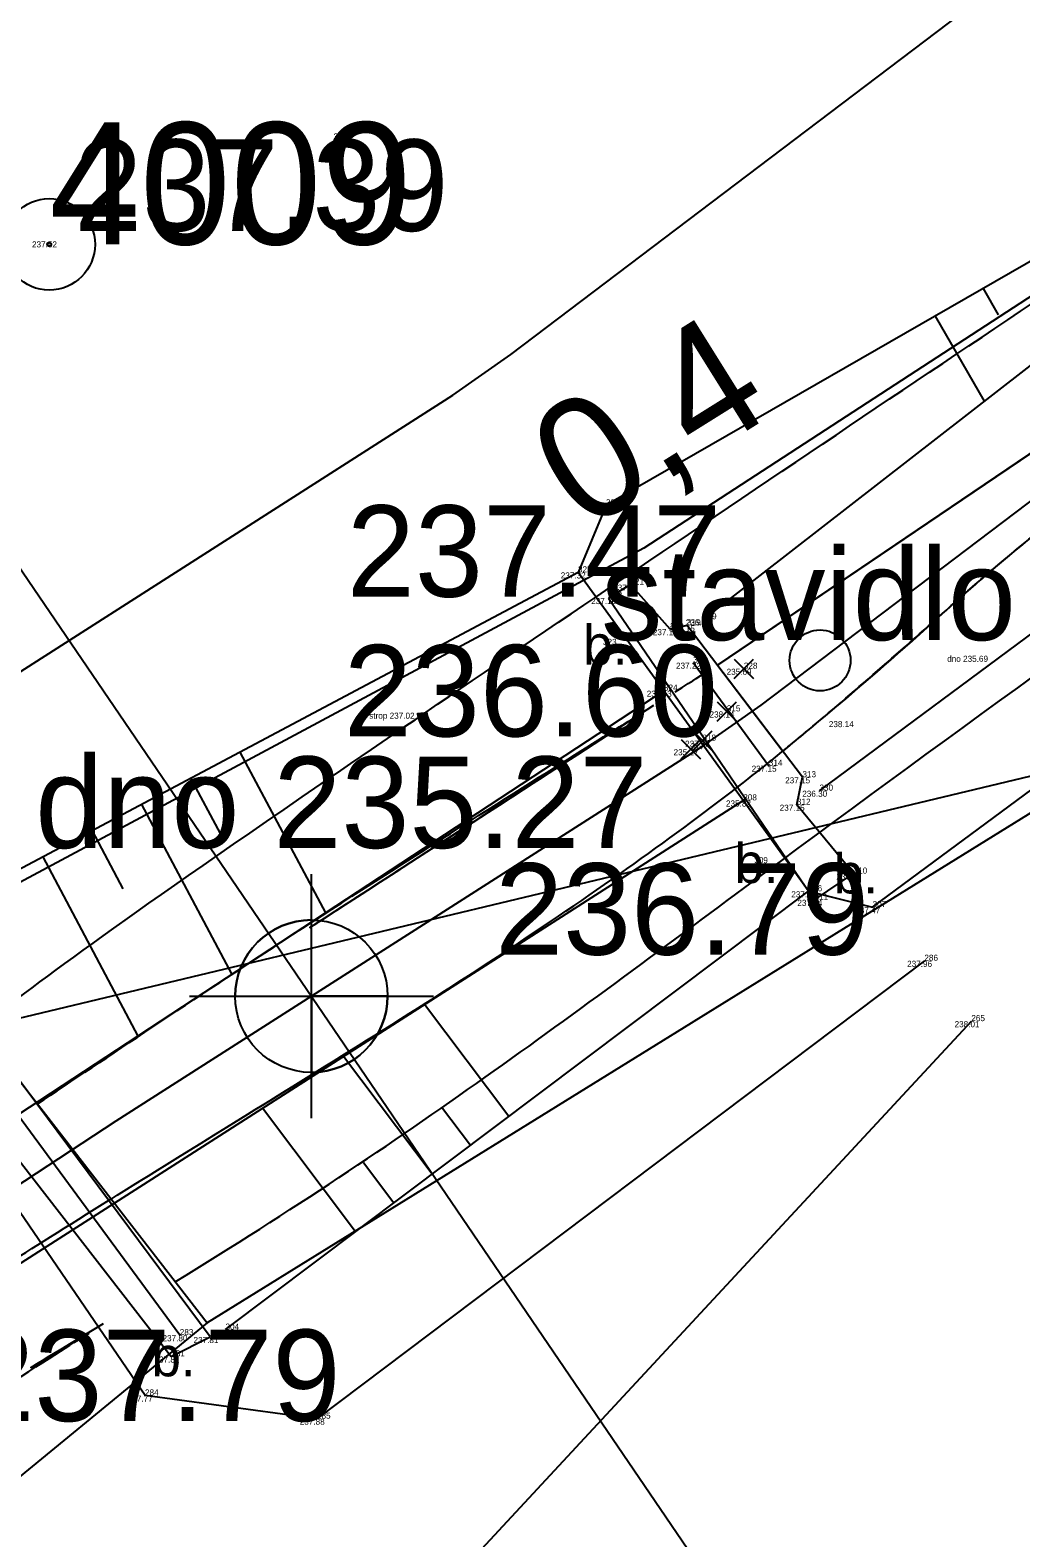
# Model space of a CAD drawing. Extents: x -555757 to -553364, y -1100723 to -1096439.
# Drawn here: x -554301.02 to -554284.78, y -1100453.09 to -1100428.37 of the extents above; entities that cross this region are included whole.
import ezdxf

# ---------------------------------------------------------------- set-up
doc = ezdxf.new("R2010")
doc.units = 0
for name, color, linetype in [('00_NÁVRH - 0.18 mm', 7, 'Continuous'), ('00_NÁVRH - 0.35 mm', 7, 'Continuous'), ('00_NÁVRH - 0.50 mm', 7, 'Continuous'), ('00_NÁVRH - Kóty výškové', 7, 'Continuous'), ('00_NÁVRH - Popis', 7, 'Continuous'), ('00_NÁVRH - Řezy', 7, 'Continuous'), ('01_HLADINA', 7, 'Continuous'), ('CISLO_PBPP', 7, 'Continuous'), ('Geodet. výšky - netisknuté', 7, 'Continuous'), ('HRANA$SVAHU', 7, 'Continuous'), ('HRANICE$PARCELY', 7, 'Continuous'), ('HRANICE$POROSTU', 7, 'Continuous'), ('OSA$KOLEJI', 7, 'Continuous'), ('POPIS', 7, 'Continuous'), ('POPIS$POVRCHU', 7, 'Continuous'), ('ROZHRANI', 7, 'Continuous'), ('SLOUPY', 7, 'Continuous'), ('SLUCKOV$$C$RA', 7, 'Continuous'), ('STROMY', 7, 'Continuous'), ('SVODIDLA', 7, 'Continuous'), ('VOZOVKA', 7, 'Continuous'), ('VYSKA_PODR_BOD', 7, 'Continuous'), ('VYSKOVE$SRAFY', 7, 'Continuous')]:
    doc.layers.add(name, color=color, linetype=linetype)

# ---------------------------------------------------------------- blocks, each defined once
blk = doc.blocks.new('POINT_DISPLAY')
blk.add_line((0, 0), (0, 0))
blk = doc.blocks.new('1$01')
at = {"layer": 'SLOUPY'}
for radius in [0.75, 0.032]:
    blk.add_circle((0, 0), radius, dxfattribs=at)
blk = doc.blocks.new('BOD')
at = {"layer": 'POPIS'}
for p, q in [((-0.283, -0.283), (0.283, 0.283)), ((-0.283, 0.283), (0.283, -0.283))]:
    blk.add_line(p, q, dxfattribs=at)
blk = doc.blocks.new('ZN_Výšková kóta - Půdorys')
for p, q in [((0, -2), (0, 2)), ((-2, 0), (2, 0))]:
    blk.add_line(p, q)
for points in [[(-1.25, 0), (0, 0), (0, 1.25)], [(1.25, 0), (0, 0), (0, -1.25)]]:
    blk.add_lwpolyline(points)
blk.add_circle((0, 0), 1.25)
for start, end in [(90, 180), (270, 0)]:
    blk.add_arc((0, 0), 1.25, start, end)

msp = doc.modelspace()

# ---------------------------------------------------------------- linework, layer by layer
at = {"layer": '00_NÁVRH - 0.18 mm'}
for points in [[(-554304.132, -1100440.778), (-554303.717, -1100440.506), (-554294.09, -1100434.353), (-554293.139, -1100433.684), (-554282.239, -1100425.43), (-554259.446, -1100410.384), (-554237.051, -1100386.392), (-554219.344, -1100365.551), (-554201.444, -1100345.593), (-554181.456, -1100321.949), (-554167.529, -1100306.106), (-554158.736, -1100292.844), (-554155.424, -1100286.982), (-554151.899, -1100276.102), (-554149.815, -1100266.172), (-554147.888, -1100248.912), (-554145.412, -1100226.73), (-554144.647, -1100201.003), (-554144.901, -1100190.118), (-554147.4, -1100181.478), (-554150.404, -1100169.828), (-554154.061, -1100160.312), (-554156.787, -1100155.911), (-554161.244, -1100148.916)], [(-554315.472, -1100482.811), (-554315.568, -1100470.17), (-554315.906, -1100465.362), (-554315.906, -1100462.928), (-554315.637, -1100462.143), (-554315.555, -1100462.061), (-554311.316, -1100457.202), (-554304.809, -1100449.717), (-554303.919, -1100449.079), (-554299.613, -1100446.257), (-554289.985, -1100440.104), (-554289.035, -1100439.435), (-554278.134, -1100431.181), (-554255.342, -1100416.134), (-554232.947, -1100392.143), (-554215.24, -1100371.301), (-554197.34, -1100351.344), (-554177.352, -1100327.7), (-554163.425, -1100311.857)]]:
    msp.add_lwpolyline(points, dxfattribs=at)
for points in [[(-554301.845, -1100444.725), (-554300.846, -1100443.939), (-554298.008, -1100441.867), (-554281.284, -1100430.604), (-554273.473, -1100425.505), (-554270.54, -1100423.598), (-554266.624, -1100421.067), (-554264.034, -1100419.37), (-554263.022, -1100418.684), (-554261.448, -1100417.503), (-554259.471, -1100416.134), (-554258.272, -1100415.281), (-554256.845, -1100414.262), (-554256.324, -1100413.755), (-554247.895, -1100404.563), (-554238.125, -1100393.334), (-554236.842, -1100391.714), (-554222.711, -1100375.934), (-554213.157, -1100365.116), (-554201.883, -1100352.505), (-554188.814, -1100337.586), (-554183.238, -1100330.947), (-554177.835, -1100324.312), (-554168.384, -1100313.813), (-554165.141, -1100310.341), (-554161.497, -1100305.373), (-554157.209, -1100299.655), (-554153.93, -1100295.132), (-554151.942, -1100292.185), (-554149.85, -1100287.656), (-554147.565, -1100282.51), (-554146.241, -1100279.727), (-554145.674, -1100278.484), (-554145.323, -1100277.043), (-554144.927, -1100274.518), (-554144.058, -1100268.792), (-554143.081, -1100262.492), (-554142.168, -1100256.516), (-554140.01, -1100242.36), (-554138.06, -1100229.56), (-554137.586, -1100222.304), (-554137.112, -1100215.048), (-554137.273, -1100209.483), (-554137.522, -1100200.879), (-554137.73, -1100193.685), (-554137.856, -1100189.315), (-554137.891, -1100188.103), (-554137.904, -1100187.596), (-554137.909, -1100187.291), (-554137.945, -1100186.71), (-554138.083, -1100186.325), (-554138.949, -1100184.134), (-554141.636, -1100177.271), (-554143.477, -1100172.646), (-554149.023, -1100158.582), (-554152.817, -1100152.326), (-554156.44, -1100146.42), (-554301.347, -1100444.33), (-554154.649, -1100149.385)], [(-554298.644, -1100448.894), (-554294.816, -1100446.556), (-554289.431, -1100442.466), (-554278.856, -1100434.826), (-554275.426, -1100432.395), (-554271.997, -1100429.973), (-554265.294, -1100425.332), (-554256.632, -1100419.414), (-554254.335, -1100417.952), (-554250.955, -1100414.833), (-554247.956, -1100411.797), (-554243.119, -1100406.698), (-554232.813, -1100396.12), (-554224.654, -1100386.416), (-554218.058, -1100378.483), (-554213.329, -1100372.864), (-554210.465, -1100369.694), (-554202.22, -1100360.421), (-554192.627, -1100349.431), (-554177.517, -1100331.274), (-554174.259, -1100327.303), (-554169.109, -1100321.148), (-554164.255, -1100315.584), (-554160.216, -1100310.777), (-554154.614, -1100304.156), (-554152.683, -1100301.982), (-554149.865, -1100298.785), (-554148.588, -1100297.217), (-554147.723, -1100295.198), (-554146.607, -1100292.513), (-554144.355, -1100287.065), (-554142.181, -1100281.808), (-554141.641, -1100280.409), (-554141.372, -1100279.101), (-554141.038, -1100277.692), (-554139.211, -1100268.886), (-554137.282, -1100259.961), (-554136.819, -1100257.331), (-554136.509, -1100255.849), (-554136.367, -1100255.094), (-554136.134, -1100252.77), (-554135.617, -1100248.066), (-554134.146, -1100233.995), (-554133.744, -1100230.439), (-554133.678, -1100229.744), (-554133.697, -1100229.305), (-554134.597, -1100206.074), (-554296.706, -1100447.765), (-554134.331, -1100217.695)]]:
    msp.add_open_spline(points, degree=3, dxfattribs=at)
at = {"layer": '00_NÁVRH - 0.35 mm'}
msp.add_lwpolyline([(-554289.755, -1100438.782), (-554280.272, -1100432.364), (-554277.736, -1100430.534), (-554271.291, -1100426.04), (-554264.474, -1100421.593), (-554257.946, -1100417.25), (-554256.938, -1100416.491), (-554255.973, -1100415.849), (-554254.409, -1100414.31), (-554251.354, -1100411.021), (-554246.646, -1100406.039), (-554243.398, -1100402.629), (-554240.928, -1100400.088), (-554239.332, -1100398.392), (-554236.447, -1100395.24), (-554234.358, -1100392.843), (-554231.499, -1100389.576), (-554228.52, -1100386.163), (-554226.089, -1100383.331), (-554221.338, -1100377.671)], dxfattribs=at)
for points in [[(-554289.423, -1100440.78), (-554289.163, -1100440.578), (-554288.918, -1100440.384), (-554288.684, -1100440.193), (-554288.304, -1100439.885), (-554286.469, -1100438.335), (-554284.431, -1100436.408), (-554276.599, -1100430.734), (-554270.444, -1100426.816), (-554263.723, -1100422.292), (-554257.893, -1100418.533), (-554254.85, -1100416.446), (-554251.12, -1100412.426), (-554244.317, -1100405.052), (-554236.06, -1100396.363), (-554228.652, -1100387.949), (-554223.32, -1100381.544), (-554218.603, -1100376.08), (-554214.007, -1100370.67), (-554208.836, -1100365.011), (-554203.207, -1100358.554), (-554197.104, -1100351.872), (-554190.994, -1100344.541), (-554183.741, -1100336.01), (-554176.127, -1100327.206), (-554169.127, -1100319.049), (-554163.942, -1100313.49), (-554158.351, -1100306.495), (-554154.22, -1100300.816), (-554149.836, -1100295.848), (-554148.741, -1100293.492), (-554146.827, -1100289.752), (-554145.22, -1100285.186), (-554143.647, -1100281.319), (-554143.029, -1100279.468), (-554142.509, -1100276.503), (-554141.429, -1100271.958), (-554140.294, -1100265.067), (-554139.189, -1100258.996), (-554138.097, -1100251.854), (-554137.188, -1100244.924), (-554136.206, -1100237.412), (-554135.535, -1100232.508), (-554135.153, -1100229.469), (-554135.637, -1100219.841), (-554135.399, -1100209.364), (-554135.756, -1100197.788), (-554135.93, -1100193.422), (-554135.972, -1100189.837), (-554135.956, -1100187.647), (-554136.412, -1100185.682), (-554136.981, -1100184.003), (-554137.648, -1100181.87), (-554138.701, -1100179.197), (-554140.2, -1100174.685), (-554142.391, -1100168.625), (-554144.116, -1100163.056), (-554145.619, -1100159.039), (-554146.955, -1100156.281), (-554149.173, -1100152.801), (-554151.306, -1100149.434), (-554152.993, -1100146.74), (-554153.761, -1100145.435)], [(-554290.449, -1100439.22), (-554289.755, -1100438.782), (-554290.102, -1100439.002), (-554290.102, -1100439.002)], [(-554300.903, -1100445.978), (-554299.773, -1100445.227), (-554297.003, -1100443.343), (-554291.113, -1100439.636), (-554290.476, -1100439.238), (-554300.336, -1100445.605), (-554290.795, -1100439.438)], [(-554299.696, -1100447.536), (-554299.666, -1100447.518), (-554297.942, -1100446.443), (-554293.118, -1100443.472), (-554290.566, -1100441.665), (-554289.423, -1100440.78)], [(-554304.209, -1100450.506), (-554304.008, -1100450.352), (-554302.624, -1100449.377), (-554301.199, -1100448.473), (-554299.696, -1100447.536)], [(-554303.213, -1100451.814), (-554300.984, -1100450.289), (-554298.644, -1100448.894), (-554302.148, -1100450.984), (-554299.821, -1100449.58)]]:
    msp.add_open_spline(points, degree=3, dxfattribs=at)
at = {"layer": '00_NÁVRH - 0.50 mm'}
msp.add_circle((-554288.07, -1100438.704), 0.5, dxfattribs=at)
at = {"layer": '00_NÁVRH - Řezy'}
msp.add_line((-554311.648, -1100421.829), (-554289.026, -1100455.062), dxfattribs=at)
at = {"layer": '01_HLADINA'}
for p, q in [((-554280.272, -1100432.364), (-554289.755, -1100438.782)), ((-554289.755, -1100438.782), (-554288.684, -1100440.193))]:
    msp.add_line(p, q, dxfattribs=at)
msp.add_open_spline([(-554288.684, -1100440.193), (-554288.304, -1100439.885), (-554286.469, -1100438.335), (-554284.431, -1100436.408), (-554276.599, -1100430.734), (-554270.444, -1100426.816), (-554263.723, -1100422.292), (-554257.893, -1100418.533), (-554254.85, -1100416.446), (-554253.047, -1100414.502), (-554251.861, -1100413.221), (-554251.379, -1100412.701)], degree=3, dxfattribs=at)
at = {"layer": 'HRANA$SVAHU'}
for p, q in [((-554287.21, -1100442.75), (-554254.14, -1100418.3)), ((-554278.71, -1100428.76), (-554291.58, -1100436.16)), ((-554278.54, -1100429.14), (-554289.99, -1100438.03)), ((-554288.08, -1100440.84), (-554277.58, -1100433.06)), ((-554291.58, -1100436.16), (-554292.04, -1100437.26)), ((-554292.04, -1100437.26), (-554302.16, -1100442.64)), ((-554290.63, -1100439.2), (-554305.75, -1100449.13)), ((-554304.51, -1100450.72), (-554289.33, -1100441)), ((-554297.82, -1100449.68), (-554288.26, -1100442.49)), ((-554288.26, -1100442.49), (-554287.21, -1100442.75))]:
    msp.add_line(p, q, dxfattribs=at)
at = {"layer": 'HRANICE$PARCELY'}
for points in [[(-554162.09, -1100134.23), (-554156.55, -1100150.03), (-554146.24, -1100167.08), (-554138.32, -1100193.47), (-554137.96, -1100207.15), (-554143.4, -1100261.37), (-554146.27, -1100275.63), (-554152.99, -1100291.23), (-554164.48, -1100308.32), (-554187.58, -1100335.96), (-554210.63, -1100360.69), (-554227.58, -1100380.8), (-554247.9, -1100404.32), (-554263, -1100418.66), (-554290.96, -1100436.86), (-554302.98, -1100443.3), (-554306.19, -1100445.76)], [(-554282.42, -1100440.07), (-554284.43, -1100441.09), (-554298.12, -1100449.57), (-554302.31, -1100453), (-554314.45, -1100466.67)], [(-554306.19, -1100445.76), (-554301.87, -1100444.73), (-554282.42, -1100440.07)]]:
    msp.add_lwpolyline(points, dxfattribs=at)
at = {"layer": 'ROZHRANI'}
for p, q in [((-554290.63, -1100439.2), (-554292.04, -1100437.26)), ((-554291.18, -1100437.46), (-554291.54, -1100437.68)), ((-554291.54, -1100437.68), (-554288.16, -1100442.63)), ((-554290.53, -1100438.19), (-554291.18, -1100437.46)), ((-554290.25, -1100438.13), (-554290.53, -1100438.19)), ((-554288.36, -1100440.62), (-554290.25, -1100438.13)), ((-554289.33, -1100441), (-554290.63, -1100439.2)), ((-554288.45, -1100441.07), (-554288.36, -1100440.62)), ((-554288.26, -1100442.49), (-554289.33, -1100441)), ((-554287.52, -1100442.2), (-554288.45, -1100441.07)), ((-554288.16, -1100442.63), (-554287.52, -1100442.2)), ((-554298.07, -1100449.8), (-554302.95, -1100443.24)), ((-554303.63, -1100443.78), (-554298.71, -1100450.12)), ((-554298.71, -1100450.12), (-554298.07, -1100449.8))]:
    msp.add_line(p, q, dxfattribs=at)
at = {"layer": 'SLUCKOV$$C$RA'}
msp.add_line((-554301.87, -1100444.73), (-554298.12, -1100449.57), dxfattribs=at)
at = {"layer": 'SVODIDLA'}
for p, q in [((-554290.15, -1100438.74), (-554288.91, -1100440.43)), ((-554298.57, -1100449.77), (-554303.09, -1100443.63))]:
    msp.add_line(p, q, dxfattribs=at)
at = {"layer": 'VOZOVKA'}
for p, q in [((-554286.36, -1100443.63), (-554296.32, -1100451.14)), ((-554299.14, -1100450.76), (-554303.82, -1100443.92)), ((-554295.32, -1100455.11), (-554285.59, -1100444.62)), ((-554296.32, -1100451.14), (-554299.14, -1100450.76))]:
    msp.add_line(p, q, dxfattribs=at)
at = {"layer": 'VYSKOVE$SRAFY'}
for p, q in [((-554285.397, -1100432.605), (-554285.153, -1100433.035)), ((-554286.181, -1100433.056), (-554285.378, -1100434.449)), ((-554297.583, -1100440.207), (-554296.181, -1100442.845)), ((-554298.392, -1100440.637), (-554297.91, -1100441.541)), ((-554299.2, -1100441.066), (-554297.718, -1100443.855)), ((-554300.009, -1100441.496), (-554299.501, -1100442.451)), ((-554300.817, -1100441.926), (-554299.255, -1100444.865)), ((-554293.174, -1100446.186), (-554294.557, -1100444.347)), ((-554294.431, -1100447.132), (-554295.886, -1100445.198)), ((-554295.689, -1100448.077), (-554297.215, -1100446.049)), ((-554293.803, -1100446.659), (-554294.276, -1100446.03)), ((-554295.06, -1100447.604), (-554295.557, -1100446.944))]:
    msp.add_line(p, q, dxfattribs=at)

# ---------------------------------------------------------------- block references
at = {"layer": '00_NÁVRH - Kóty výškové'}
msp.add_blockref('ZN_Výšková kóta - Půdorys', (-554296.412, -1100444.211), dxfattribs=at)
at = {"layer": 'HRANICE$POROSTU'}
msp.add_blockref('1$01', (-554300.71, -1100431.88), dxfattribs=at)
at = {"layer": 'POPIS', "xscale": 0.5624965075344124, "yscale": 0.5624965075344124}
for p in [(-554289.32, -1100438.84), (-554289.6, -1100439.54), (-554290, -1100440.02), (-554290.19, -1100440.16)]:
    msp.add_blockref('BOD', p, dxfattribs=at)
at = {"layer": 'ROZHRANI'}
for p in [(-554296.05, -1100430.16), (-554291.58, -1100436.16), (-554292.04, -1100437.26), (-554291.54, -1100437.68), (-554291.18, -1100437.46), (-554290.25, -1100438.13), (-554289.99, -1100438.03), (-554290.53, -1100438.19), (-554291.63, -1100438.45), (-554290.15, -1100438.74), (-554289.32, -1100438.84), (-554290.63, -1100439.2), (-554289.6, -1100439.54), (-554290.19, -1100440.16), (-554290, -1100440.02), (-554288.91, -1100440.43), (-554288.36, -1100440.62), (-554288.08, -1100440.84), (-554289.33, -1100441), (-554288.45, -1100441.07), (-554289.15, -1100442.03), (-554287.52, -1100442.2), (-554288.26, -1100442.49), (-554288.16, -1100442.63), (-554287.21, -1100442.75), (-554286.36, -1100443.63), (-554285.59, -1100444.62), (-554298.57, -1100449.77), (-554298.07, -1100449.8), (-554297.82, -1100449.68), (-554298.71, -1100450.12), (-554299.14, -1100450.76), (-554296.32, -1100451.14)]:
    msp.add_blockref('POINT_DISPLAY', p, dxfattribs=at)

# ---------------------------------------------------------------- texts
at = {"layer": '00_NÁVRH - Popis'}
msp.add_text('0,4', height=2, rotation=32, dxfattribs=at).set_placement((-554291.944, -1100436.609))
at = {"layer": 'CISLO_PBPP'}
msp.add_text('4009', height=2, dxfattribs=at).set_placement((-554300.71, -1100431.88))
at = {"layer": 'Geodet. výšky - netisknuté'}
for s, p in [('237.32', (-554292.323, -1100437.36)), ('237.16', (-554291.823, -1100437.78)), ('237.17', (-554291.463, -1100437.56)), ('237.15', (-554290.533, -1100438.23)), ('236.13', (-554290.273, -1100438.13)), ('237.16', (-554290.813, -1100438.29)), ('dno 235.69', (-554285.986, -1100438.727)), ('237.22', (-554290.433, -1100438.84)), ('235.69', (-554289.603, -1100438.94)), ('235.43', (-554290.913, -1100439.3)), ('strop 237.02', (-554295.463, -1100439.66)), ('238.14', (-554289.883, -1100439.64)), ('238.14', (-554287.927, -1100439.798)), ('235.27', (-554290.473, -1100440.26)), ('237.02', (-554290.283, -1100440.12)), ('237.15', (-554289.193, -1100440.53)), ('237.15', (-554288.643, -1100440.72)), ('236.30', (-554288.363, -1100440.94)), ('235.82', (-554289.613, -1100441.1)), ('237.15', (-554288.733, -1100441.17)), ('237.23', (-554287.803, -1100442.3)), ('237.13', (-554288.543, -1100442.59)), ('237.14', (-554288.443, -1100442.73)), ('237.47', (-554287.493, -1100442.85)), ('237.96', (-554286.643, -1100443.73)), ('238.01', (-554285.865, -1100444.72)), ('237.80', (-554298.853, -1100449.87)), ('237.81', (-554298.345, -1100449.9)), ('237.81', (-554298.985, -1100450.22)), ('237.77', (-554299.423, -1100450.86)), ('237.88', (-554296.603, -1100451.24))]:
    msp.add_text(s, height=0.1, dxfattribs=at).set_placement(p)
at = {"layer": 'OSA$KOLEJI'}
for s, p in [('327', (-554296.05, -1100430.16)), ('326', (-554291.58, -1100436.16)), ('325', (-554292.04, -1100437.26)), ('321', (-554291.18, -1100437.46)), ('322', (-554291.54, -1100437.68)), ('329', (-554289.99, -1100438.03)), ('320', (-554290.53, -1100438.19)), ('319', (-554290.25, -1100438.13)), ('323', (-554291.63, -1100438.45)), ('316', (-554290.15, -1100438.74)), ('328', (-554289.32, -1100438.84)), ('324', (-554290.63, -1100439.2)), ('315', (-554289.6, -1100439.54)), ('317', (-554290.19, -1100440.16)), ('318', (-554290, -1100440.02)), ('314', (-554288.91, -1100440.43)), ('313', (-554288.36, -1100440.62)), ('308', (-554289.33, -1100441)), ('330', (-554288.08, -1100440.84)), ('312', (-554288.45, -1100441.07)), ('309', (-554289.15, -1100442.03)), ('310', (-554287.52, -1100442.2)), ('306', (-554288.26, -1100442.49)), ('311', (-554288.16, -1100442.63)), ('307', (-554287.21, -1100442.75)), ('286', (-554286.36, -1100443.63)), ('265', (-554285.59, -1100444.62)), ('283', (-554298.57, -1100449.77)), ('282', (-554298.07, -1100449.8)), ('304', (-554297.82, -1100449.68)), ('281', (-554298.71, -1100450.12)), ('284', (-554299.14, -1100450.76)), ('285', (-554296.32, -1100451.14))]:
    msp.add_text(s, height=0.1, dxfattribs=at).set_placement(p)
at = {"layer": 'POPIS'}
for s, p in [('stavidlo', (-554291.66, -1100438.371)), ('dno 235.27', (-554300.939, -1100441.78))]:
    msp.add_text(s, height=1.5, dxfattribs=at).set_placement(p)
at = {"layer": 'POPIS$POVRCHU'}
for p in [(-554291.955, -1100438.775), (-554289.475, -1100442.355), (-554287.845, -1100442.525), (-554299.035, -1100450.445)]:
    msp.add_text('b.', height=0.65, dxfattribs=at).set_placement(p)
at = {"layer": 'STROMY'}
msp.add_text('237.52', height=0.1, dxfattribs=at).set_placement((-554300.993, -1100431.93))
at = {"layer": 'VYSKA_PODR_BOD'}
for s, p in [('237.39', (-554300.3, -1100431.66)), ('237.47', (-554295.83, -1100437.66)), ('236.60', (-554295.88, -1100439.95)), ('236.79', (-554293.4, -1100443.53)), ('237.79', (-554302.07, -1100451.18))]:
    msp.add_text(s, height=1.5, dxfattribs=at).set_placement(p)

doc.saveas('drawing.dxf')
